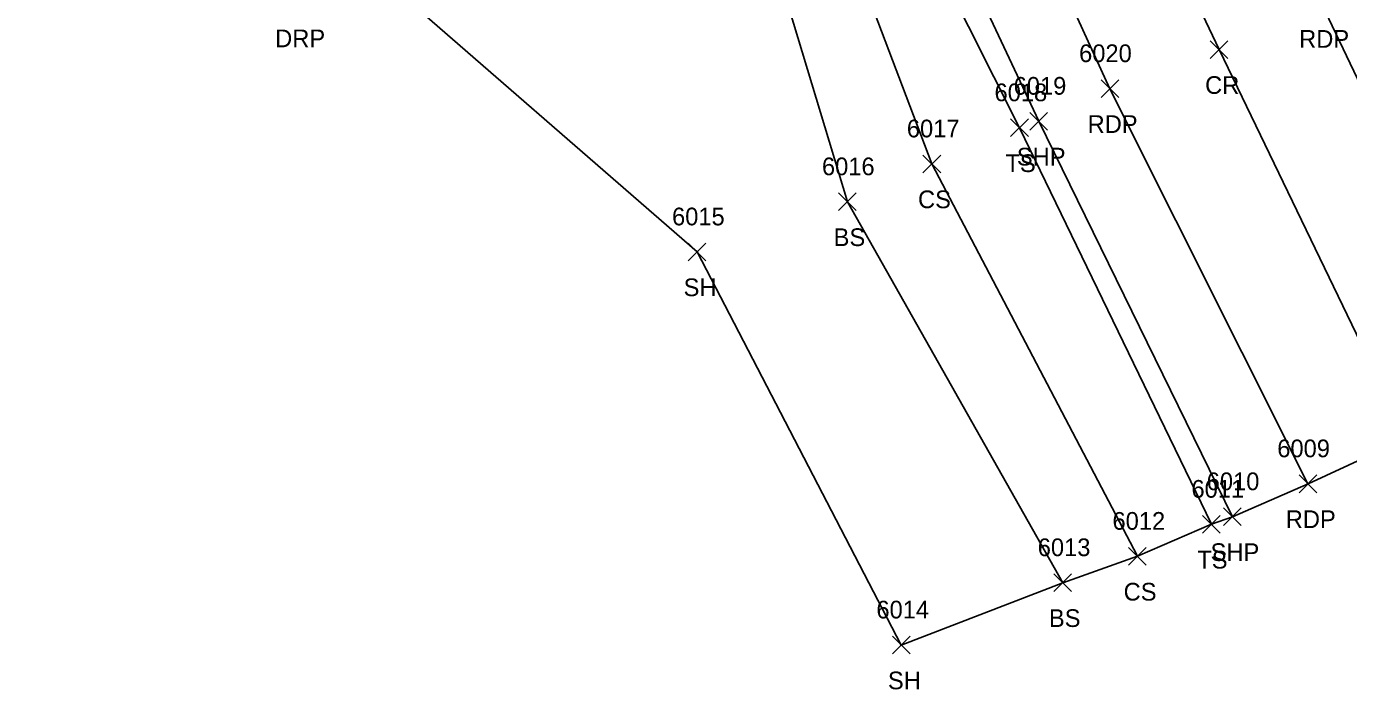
# Model space of a CAD drawing. Extents: x 1439173 to 1457902, y 641926 to 659889.
# Drawn here: x 1448995.2 to 1449144.6, y 643164.9 to 643239.8 of the extents above; entities that cross this region are included whole.
import ezdxf

# ---------------------------------------------------------------- set-up
doc = ezdxf.new("R2010")
doc.units = 0
for name, color, linetype in [('L_A', 7, 'Continuous'), ('L_I', 7, 'Continuous'), ('L_TIC', 7, 'Continuous'), ('LELB', 7, 'Continuous'), ('LSOGP', 7, 'Continuous'), ('P_A', 7, 'Continuous'), ('P_I', 7, 'Continuous'), ('P_TIC', 7, 'Continuous'), ('PET', 7, 'Continuous'), ('PRC', 7, 'Continuous'), ('PSP', 7, 'Continuous'), ('R_A', 7, 'Continuous')]:
    doc.layers.add(name, color=color, linetype=linetype)

msp = doc.modelspace()

# ---------------------------------------------------------------- linework, layer by layer
at = {"layer": 'L_TIC'}
for points in [[(1449106.39, 643227.35), (1449108.39, 643229.35)], [(1449108.39, 643227.35), (1449106.39, 643229.35)], [(1449096.49, 643223.27), (1449098.49, 643225.27)], [(1449098.49, 643223.27), (1449096.49, 643225.27)], [(1449086.96, 643218.99), (1449088.96, 643220.99)], [(1449088.96, 643218.99), (1449086.96, 643220.99)], [(1449069.97, 643213.33), (1449071.97, 643215.33)], [(1449071.97, 643213.33), (1449069.97, 643215.33)], [(1449128.06, 643182.56), (1449130.06, 643184.56)], [(1449130.06, 643182.56), (1449128.06, 643184.56)], [(1449119.71, 643178.94), (1449121.71, 643180.94)], [(1449121.71, 643178.94), (1449119.71, 643180.94)], [(1449111.27, 643175.96), (1449113.27, 643177.96)], [(1449113.27, 643175.96), (1449111.27, 643177.96)], [(1449093.05, 643168.92), (1449095.05, 643170.92)], [(1449095.05, 643168.92), (1449093.05, 643170.92)]]:
    msp.add_lwpolyline(points, dxfattribs=at)
at = {"layer": 'LELB'}
for points in [[(1449112.27, 643176.96), (1449087.96, 643219.99), (1449074.79, 643263.63), (1449060.31, 643293.66), (1449055.38, 643306.37), (1449055.68, 643315.3), (1449049.56, 643314.63), (1449049.79, 643304.43), (1449044.97, 643292.89)], [(1449120.71, 643179.94), (1449097.49, 643224.27), (1449081.58, 643266.29), (1449065.71, 643296.11), (1449055.68, 643315.3)], [(1449129.06, 643183.56), (1449107.39, 643228.35), (1449087.2, 643268.47), (1449067.8, 643310.74)]]:
    msp.add_lwpolyline(points, dxfattribs=at)
at = {"layer": 'LSOGP'}
msp.add_lwpolyline([(1449194.83, 643353.9), (1449215.87, 643330.35), (1449186.15, 643291.15), (1449194.85, 643266.34), (1449209.67, 643217.42), (1449197.24, 643213.11), (1449185.52, 643209.06), (1449183.54, 643208.69), (1449175.39, 643205.34), (1449171.86, 643204.27), (1449169.82, 643203.27), (1449162.58, 643198.27), (1449151.13, 643193.27), (1449139.98, 643188.13), (1449131.44, 643184.41), (1449129.06, 643183.56), (1449120.71, 643179.94), (1449112.27, 643176.96), (1449094.04, 643169.91), (1449070.97, 643214.33), (1449034.43, 643246.16), (1449025.83, 643242.45), (1449007.56, 643279.06), (1448990.51, 643288.98)], dxfattribs=at)
at = {"layer": 'P_TIC'}
for points in [[(1449128.92, 643236.18), (1449130.92, 643238.18)], [(1449130.92, 643236.18), (1449128.92, 643238.18)], [(1449116.6, 643231.77), (1449118.6, 643233.77)], [(1449118.6, 643231.77), (1449116.6, 643233.77)], [(1449108.56, 643228.09), (1449110.56, 643230.09)], [(1449110.56, 643228.09), (1449108.56, 643230.09)], [(1449138.97, 643187.13), (1449140.97, 643189.13)], [(1449140.97, 643187.13), (1449138.97, 643189.13)], [(1449130.44, 643183.41), (1449132.44, 643185.41)], [(1449132.44, 643183.41), (1449130.44, 643185.41)]]:
    msp.add_lwpolyline(points, dxfattribs=at)
at = {"layer": 'PET'}
for points in [[(1449162.58, 643198.27), (1449141.48, 643242.39), (1449121.69, 643284.02), (1449089.8, 643350.47), (1449063.61, 643404.76), (1449045.09, 643442.41), (1449024.86, 643484.45), (1449010.1, 643514.11), (1448990.81, 643553.04), (1448970.84, 643592.72), (1448947.22, 643637.96), (1448929.6, 643671.83), (1448913.03, 643703.21), (1448880.27, 643765.4), (1448860.14, 643803.65), (1448849.29, 643824.32), (1448831.93, 643857), (1448813.55, 643891.18), (1448792.86, 643930.51), (1448774.91, 643964.18), (1448756.71, 643999.72), (1448741.68, 644029.9), (1448721.66, 644072.11)], [(1449139.97, 643188.13), (1449117.6, 643232.77), (1449099.11, 643273.2), (1449066.34, 643340.97), (1449039.44, 643395.72), (1449020.72, 643432.95), (1449000.27, 643474.21), (1448984.45, 643505.7), (1448966.63, 643542.12), (1448946.78, 643580.8), (1448923.53, 643626.67), (1448906.33, 643660.76), (1448890.57, 643691.55), (1448882.77, 643706.14), (1448861.66, 643747.38), (1448842.89, 643782.5), (1448829.18, 643808.28), (1448815.05, 643835.06), (1448764.92, 643929.88), (1448739.21, 643978.47), (1448719.14, 644017.8), (1448697.57, 644061.64)]]:
    msp.add_lwpolyline(points, dxfattribs=at)
at = {"layer": 'PRC'}
msp.add_lwpolyline([(1449151.13, 643193.26), (1449129.92, 643237.18), (1449110.21, 643278.66), (1449077.82, 643346.33), (1449052.31, 643400.08), (1449033.57, 643437.64), (1449013.31, 643480.22), (1448998.17, 643509.98), (1448979.42, 643547.94), (1448960, 643587.03), (1448936.54, 643632.54), (1448918.64, 643666.68), (1448902.12, 643697.96), (1448893.71, 643713.68), (1448873.04, 643753.33), (1448854.51, 643788.55), (1448840.55, 643814.74), (1448825.9, 643842.48), (1448798.39, 643894.2), (1448777.05, 643935.06), (1448750.78, 643985.2), (1448731.14, 644023.28), (1448710.46, 644067.89)], dxfattribs=at)
at = {"layer": 'PSP'}
msp.add_lwpolyline([(1449131.44, 643184.41), (1449109.56, 643229.09), (1449090.46, 643269.75), (1449065.76, 643321.33), (1449053.1, 643346.18), (1449034.83, 643384.26), (1449031.47, 643392.52), (1449012.98, 643429.55), (1448992.54, 643471.26), (1448985.02, 643487.75), (1448974.42, 643508.35), (1448960.29, 643539.72), (1448943.46, 643579.59), (1448921.84, 643625.91)], dxfattribs=at)

# ---------------------------------------------------------------- texts
at = {"layer": 'L_A'}
for s, p in [('TS', (1449105.8, 643223.35)), ('CS', (1449095.93, 643219.27)), ('BS', (1449086.4, 643214.99)), ('SH', (1449069.46, 643209.33)), ('TS', (1449127.47, 643178.56)), ('CS', (1449119.15, 643174.94)), ('BS', (1449110.71, 643171.96)), ('SH', (1449092.53, 643164.92))]:
    msp.add_text(s, height=2, dxfattribs=at).set_placement(p)
at = {"layer": 'L_I'}
for s, p in [('6018', (1449104.57, 643231.35)), ('6017', (1449094.67, 643227.27)), ('6016', (1449085.08, 643222.99)), ('6015', (1449068.15, 643217.33)), ('6011', (1449126.81, 643186.56)), ('6012', (1449117.89, 643182.94)), ('6013', (1449109.45, 643179.96)), ('6014', (1449091.23, 643172.92))]:
    msp.add_text(s, height=2, dxfattribs=at).set_placement(p)
at = {"layer": 'P_A'}
for s, p in [('RDP', (1449138.97, 643237.39)), ('CR', (1449128.35, 643232.18)), ('RDP', (1449115.08, 643227.77)), ('SHP', (1449107.09, 643224.09)), ('RDP', (1449137.46, 643183.13)), ('SHP', (1449128.97, 643179.41))]:
    msp.add_text(s, height=2, dxfattribs=at).set_placement(p)
at = {"layer": 'P_I'}
for s, p in [('6020', (1449114.12, 643235.77)), ('6019', (1449106.73, 643232.09)), ('6009', (1449136.5, 643191.13)), ('6010', (1449128.53, 643187.41))]:
    msp.add_text(s, height=2, dxfattribs=at).set_placement(p)
at = {"layer": 'R_A'}
msp.add_text('DRP', height=2, dxfattribs=at).set_placement((1449023.33, 643237.45))

doc.saveas('drawing.dxf')
